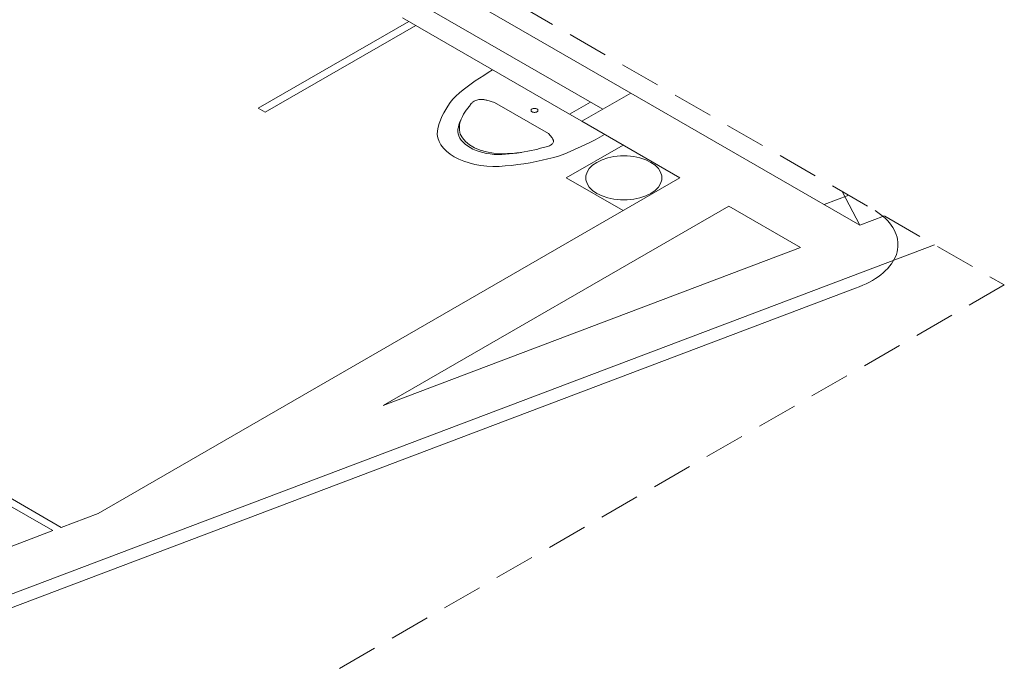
# Model space of a CAD drawing. Header units: millimetres. Extents: x 567 to 934, y -1 to 364.
# Tile 566 of 656: x 748.14 to 753.02, y 65.2 to 68.42. Entities that reach past the tile are written whole.
import ezdxf

# ---------------------------------------------------------------- set-up
doc = ezdxf.new("R2010")
doc.units = ezdxf.units.MM
doc.header["$MEASUREMENT"] = 0
doc.linetypes.add('JIS_02_2.0', pattern=[0.3, 0.2, -0.1])
for name, color, linetype, lineweight in [('A-ANNO-SYMB', 7, 'Continuous', 9), ('A-DETL-THIN', 7, 'Continuous', 18), ('A-GLAZ', 7, 'Continuous', 13), ('A-GLAZ-SILL', 7, 'Continuous', 13), ('A-WALL', 7, 'Continuous', 25), ('ARQ-ALV-REB', 7, 'Continuous', 18), ('C-PROP-LINE', 7, 'Continuous', 25), ('Caixas e Ralos - TIGRE', 7, 'Continuous', 13), ('DI-Área do detalhe', 10, 'JIS_02_2.0', 0), ('Peças hidrossanitárias', 7, 'Continuous', 13)]:
    doc.layers.add(name, color=color, linetype=linetype, lineweight=lineweight)

msp = doc.modelspace()

# ---------------------------------------------------------------- linework, layer by layer
at = {"layer": 'A-ANNO-SYMB', "color": 8, "linetype": 'Continuous', "lineweight": 5}
msp.add_line((752.281, 67.0903), (745.2014, 64.408), dxfattribs=at)
msp.add_lwpolyline([(752.281, 67.0903), (752.2989, 67.0969), (752.3163, 67.1041), (752.3331, 67.1117), (752.3492, 67.1198), (752.3646, 67.1283), (752.3792, 67.1373), (752.3931, 67.1466), (752.4061, 67.1564), (752.4184, 67.1665), (752.4297, 67.1769), (752.4402, 67.1877), (752.4497, 67.1987), (752.4583, 67.21), (752.4659, 67.2215), (752.4725, 67.2332), (752.4781, 67.2451), (752.4828, 67.2571), (752.4864, 67.2693), (752.4889, 67.2815), (752.4904, 67.2938), (752.4909, 67.3061), (752.4903, 67.3184), (752.4887, 67.3307), (752.4861, 67.3429), (752.4824, 67.3551), (752.4777, 67.3671), (752.472, 67.379), (752.4653, 67.3907), (752.4575, 67.4022), (752.4489, 67.4134), (752.4393, 67.4244), (752.4287, 67.4351), (752.4173, 67.4455), (752.405, 67.4556), (752.3919, 67.4653), (752.3779, 67.4747), (752.3779, 67.4747)], dxfattribs=at)
at = {"layer": 'A-DETL-THIN', "color": 8, "lineweight": 5}
msp.add_line((752.3016, 67.402), (752.2138, 67.5695), dxfattribs=at)
at = {"layer": 'A-GLAZ', "color": 8, "lineweight": 5}
for p, q in [((751.1676, 68.0567), (747.5823, 70.1267)), ((747.4437, 70.0467), (751.0291, 67.9767)), ((751.0291, 67.9767), (751.1676, 68.0567)), ((750.8645, 67.9517), (750.9684, 68.0117)), ((750.9251, 67.9167), (750.8645, 67.9517)), ((751.0291, 67.9767), (750.9251, 67.9167))]:
    msp.add_line(p, q, dxfattribs=at)
at = {"layer": 'A-GLAZ-SILL', "color": 8, "lineweight": 5}
msp.add_line((750.8645, 67.9517), (750.0375, 68.4292), dxfattribs=at)
at = {"layer": 'A-WALL', "color": 8, "lineweight": 5}
for p, q in [((750.0686, 68.4112), (749.3239, 67.9812)), ((749.3585, 67.9612), (750.1033, 68.3912)), ((752.3016, 67.402), (751.1676, 68.0567)), ((749.3239, 67.9812), (749.3585, 67.9612)), ((750.9251, 67.9167), (751.411, 67.6362)), ((751.411, 67.6362), (748.5309, 65.9734)), ((752.1247, 67.5041), (752.2468, 67.5504)), ((749.9417, 66.5079), (751.6535, 67.4962)), ((751.6535, 67.4962), (752.0088, 67.291)), ((752.4237, 67.4482), (752.3016, 67.402)), ((745.1312, 64.4485), (752.6714, 67.3053)), ((752.0088, 67.291), (749.9417, 66.5079)), ((748.3486, 65.9043), (746.8115, 66.7917)), ((746.7769, 66.7717), (748.3067, 65.8884)), ((748.5309, 65.9734), (748.3486, 65.9043)), ((748.3067, 65.8884), (745.4313, 64.799))]:
    msp.add_line(p, q, dxfattribs=at)
at = {"layer": 'ARQ-ALV-REB', "color": 8, "lineweight": 5}
for p, q in [((750.8489, 67.6362), (751.13, 67.7984)), ((751.13, 67.4739), (750.8489, 67.6362))]:
    msp.add_line(p, q, dxfattribs=at)
at = {"layer": 'C-PROP-LINE', "color": 8, "lineweight": 5}
msp.add_line((745.1312, 64.4485), (752.6714, 67.3053), dxfattribs=at)
at = {"layer": 'Caixas e Ralos - TIGRE', "color": 8, "lineweight": 5}
for p, q in [((751.13, 67.7984), (750.8489, 67.6362)), ((750.8489, 67.6362), (751.13, 67.4739))]:
    msp.add_line(p, q, dxfattribs=at)
for points in [[(751.0005, 67.7132), (750.9794, 67.6986), (750.9629, 67.6822), (750.9517, 67.6644), (750.946, 67.6457), (750.946, 67.6267), (750.9517, 67.608), (750.9629, 67.5902), (750.9794, 67.5737), (751.0005, 67.5592), (751.0257, 67.547), (751.0541, 67.5375), (751.085, 67.531), (751.1174, 67.5277), (751.1503, 67.5277), (751.1827, 67.531), (751.2136, 67.5375), (751.242, 67.547), (751.2672, 67.5592)], [(751.2672, 67.5592), (751.2884, 67.5737), (751.3048, 67.5902), (751.316, 67.608), (751.3217, 67.6267), (751.3217, 67.6457), (751.316, 67.6644), (751.3048, 67.6822), (751.2884, 67.6986), (751.2672, 67.7132), (751.242, 67.7254), (751.2136, 67.7349), (751.1827, 67.7414), (751.1503, 67.7447), (751.1174, 67.7447), (751.085, 67.7414), (751.0541, 67.7349), (751.0257, 67.7254), (751.0005, 67.7132)]]:
    msp.add_lwpolyline(points, dxfattribs=at)
at = {"layer": 'DI-Área do detalhe'}
msp.add_lwpolyline([(753.0173, 67.1055), (746.7732, 63.5005), (738.6481, 68.1915), (744.8922, 71.7965), (753.0173, 67.1055)], dxfattribs=at)
at = {"layer": 'Peças hidrossanitárias', "color": 8, "lineweight": 5}
for p, q in [((750.455, 68.0209), (750.493, 68.0105)), ((750.7605, 67.8559), (750.493, 68.0105)), ((750.7784, 67.8342), (750.7605, 67.8559)), ((750.8489, 67.6362), (751.13, 67.7984)), ((751.13, 67.4739), (750.8489, 67.6362))]:
    msp.add_line(p, q, dxfattribs=at)
for points in [[(750.4843, 68.1712), (750.4619, 68.1579), (750.4399, 68.1443), (750.4185, 68.1305), (750.3976, 68.1163), (750.3772, 68.1019), (750.3575, 68.0873), (750.3383, 68.0724), (750.3197, 68.0572), (750.3017, 68.0418)], [(750.3017, 68.0418), (750.2876, 68.0256), (750.2746, 68.0091), (750.2626, 67.9923), (750.2518, 67.9752), (750.2421, 67.958), (750.2335, 67.9405), (750.226, 67.9229), (750.2198, 67.9051), (750.2146, 67.8872)], [(750.3821, 68.0084), (750.3787, 68.0044), (750.3754, 68.0003), (750.3722, 67.9962), (750.369, 67.9922), (750.3658, 67.9881), (750.3628, 67.984), (750.3597, 67.9799), (750.3567, 67.9757), (750.3537, 67.9716)], [(750.4211, 68.0251), (750.4157, 68.0243), (750.4105, 68.0231), (750.4055, 68.0218), (750.4008, 68.0201), (750.3963, 68.0182), (750.3922, 68.016), (750.3884, 68.0137), (750.385, 68.0111), (750.3821, 68.0084)], [(750.455, 68.0209), (750.4514, 68.0219), (750.4478, 68.0227), (750.4441, 68.0234), (750.4404, 68.024), (750.4366, 68.0245), (750.4327, 68.0248), (750.4289, 68.025), (750.425, 68.0251), (750.4211, 68.0251)], [(750.3537, 67.9716), (750.3469, 67.9615), (750.3406, 67.9512), (750.3349, 67.9409), (750.3297, 67.9305), (750.3251, 67.9199), (750.321, 67.9093), (750.3175, 67.8987), (750.3145, 67.888), (750.3122, 67.8772)], [(750.6793, 67.9637), (750.6816, 67.9626), (750.6842, 67.9617), (750.687, 67.9611), (750.69, 67.9608), (750.693, 67.9608), (750.696, 67.9611), (750.6988, 67.9617), (750.7015, 67.9626), (750.7038, 67.9637), (750.7057, 67.9651), (750.7072, 67.9666), (750.7082, 67.9682), (750.7088, 67.9699), (750.7088, 67.9717), (750.7082, 67.9734), (750.7072, 67.975), (750.7057, 67.9765), (750.7038, 67.9779), (750.7015, 67.979), (750.6988, 67.9799), (750.696, 67.9804), (750.693, 67.9808), (750.69, 67.9808), (750.687, 67.9804), (750.6842, 67.9799), (750.6816, 67.979), (750.6793, 67.9779), (750.6773, 67.9765), (750.6758, 67.975), (750.6748, 67.9734), (750.6743, 67.9717), (750.6743, 67.9699), (750.6748, 67.9682), (750.6758, 67.9666), (750.6773, 67.9651), (750.6793, 67.9637)], [(750.3316, 67.9344), (750.3287, 67.9278), (750.3262, 67.9211), (750.3241, 67.9143), (750.3224, 67.9075), (750.321, 67.9007), (750.3201, 67.8938), (750.3196, 67.887), (750.3195, 67.8801), (750.3198, 67.8732)], [(750.2146, 67.8872), (750.2108, 67.8696), (750.2103, 67.852), (750.213, 67.8344), (750.219, 67.817), (750.2281, 67.8002), (750.2403, 67.784), (750.2555, 67.7686), (750.2734, 67.7543), (750.2938, 67.7412), (750.3166, 67.7294), (750.3414, 67.719), (750.368, 67.7103), (750.396, 67.7032), (750.4252, 67.698), (750.4552, 67.6945), (750.4857, 67.6929), (750.5163, 67.6933), (750.5467, 67.6955)], [(750.3122, 67.8772), (750.312, 67.8661), (750.3137, 67.855), (750.3171, 67.8441), (750.3223, 67.8334), (750.3292, 67.823), (750.3377, 67.813), (750.3478, 67.8036), (750.3594, 67.7947), (750.3723, 67.7865), (750.3865, 67.779), (750.4019, 67.7723), (750.4183, 67.7665), (750.4356, 67.7616), (750.4535, 67.7576), (750.4721, 67.7546), (750.491, 67.7526), (750.5102, 67.7517), (750.5294, 67.7518)], [(750.3198, 67.8732), (750.3242, 67.8532), (750.3343, 67.8339), (750.3496, 67.8158), (750.3699, 67.7994), (750.3946, 67.7851), (750.4231, 67.7734), (750.4544, 67.7645), (750.4879, 67.7587), (750.5225, 67.7562)], [(750.7567, 67.7921), (750.7614, 67.7938), (750.7658, 67.7958), (750.7699, 67.798), (750.7736, 67.8003), (750.7769, 67.8029), (750.7798, 67.8057), (750.7822, 67.8086), (750.7841, 67.8116), (750.7855, 67.8147)], [(750.7855, 67.8147), (750.7856, 67.8169), (750.7854, 67.8192), (750.7851, 67.8214), (750.7845, 67.8236), (750.7837, 67.8258), (750.7826, 67.828), (750.7814, 67.8301), (750.78, 67.8322), (750.7784, 67.8342)], [(750.8146, 67.7457), (750.8412, 67.7561), (750.8675, 67.7669), (750.8933, 67.7779), (750.9187, 67.7893), (750.9436, 67.8011), (750.9681, 67.8131), (750.9921, 67.8255), (751.0156, 67.8382), (751.0386, 67.8512)], [(750.5225, 67.7562), (750.5343, 67.756), (750.546, 67.7561), (750.5578, 67.7563), (750.5695, 67.7569), (750.5811, 67.7576), (750.5928, 67.7585), (750.6043, 67.7597), (750.6158, 67.7611), (750.6272, 67.7628)], [(750.5294, 67.7518), (750.5481, 67.7531), (750.5666, 67.7548), (750.5851, 67.7569), (750.6035, 67.7592), (750.6217, 67.7619), (750.6398, 67.7649), (750.6577, 67.7682), (750.6754, 67.7718), (750.6929, 67.7758)], [(750.6929, 67.7758), (750.7001, 67.7775), (750.7072, 67.7792), (750.7143, 67.781), (750.7215, 67.7828), (750.7285, 67.7846), (750.7356, 67.7864), (750.7427, 67.7883), (750.7497, 67.7902), (750.7567, 67.7921)], [(750.5467, 67.6955), (750.5777, 67.6984), (750.6085, 67.702), (750.6391, 67.7063), (750.6693, 67.7113), (750.6992, 67.7169), (750.7287, 67.7232), (750.7578, 67.7301), (750.7865, 67.7376), (750.8146, 67.7457)]]:
    msp.add_lwpolyline(points, dxfattribs=at)

doc.saveas('drawing.dxf')
